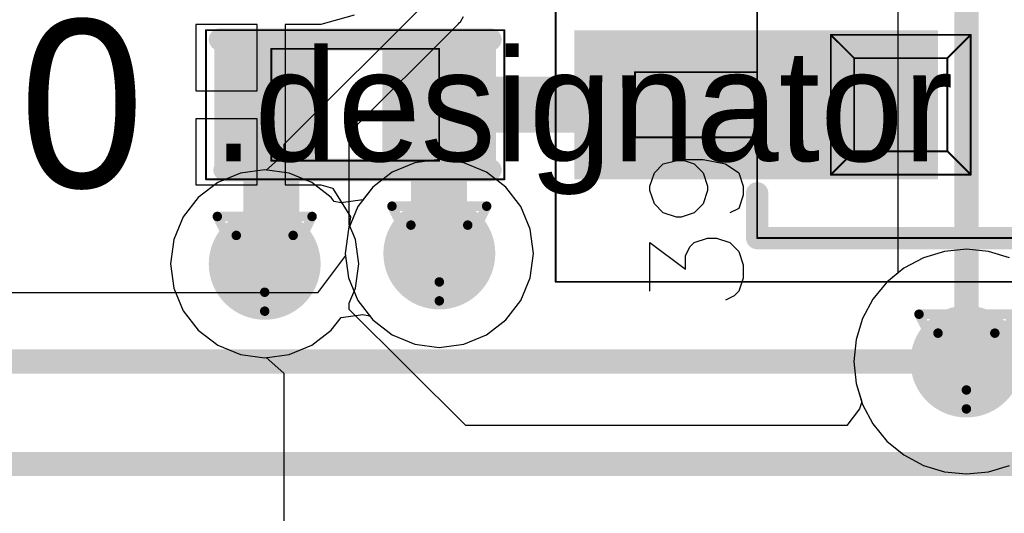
# Model space of a CAD drawing. Header units: millimetres. Extents: x 138 to 555, y 26 to 334.
# Tile 672 of 713: x 356.6 to 361.88, y 277.82 to 280.46. Entities that reach past the tile are written whole.
import ezdxf

# ---------------------------------------------------------------- set-up
doc = ezdxf.new("R2010")
doc.units = ezdxf.units.MM
for name, color, linetype in [('BottomLayer', 5, 'Continuous'), ('DrillDrawing', 1, 'Continuous'), ('Mechanical20', 56, 'Continuous'), ('Mechanical27', 56, 'Continuous'), ('MidLayer1', 16, 'Continuous'), ('MidLayer2', 76, 'Continuous'), ('MidLayer3', 90, 'Continuous'), ('MidLayer4', 156, 'Continuous'), ('MultiLayer', 9, 'Continuous'), ('TopLayer', 1, 'Continuous'), ('TopOverlay', 2, 'Continuous'), ('TopPaste', 8, 'Continuous'), ('TopSolder', 216, 'Continuous'), ('ViaHoleLayer', 16, 'Continuous')]:
    doc.layers.add(name, color=color, linetype=linetype)

# ---------------------------------------------------------------- blocks, each defined once
blk = doc.blocks.new('CON_SAMTEC_CLM_120_02_L_D_R__________C______503')
at = {"layer": 'Mechanical20', "const_width": 0.01}
for points in [[(-2.35, -10.45), (-2.35, 10.45)], [(-2.35, -10.45), (-1.3, -10.45)], [(-1.3, -10.45), (2.35, -10.45)]]:
    blk.add_lwpolyline(points, dxfattribs=at)
at = {"layer": 'Mechanical20', "const_width": 0.005}
for points in [[(-2.3525, -10.45, 1), (-2.3475, -10.45, 1)], [(-2.3525, -10.45, 1), (-2.3475, -10.45, 1)], [(-1.3025, -10.45, 1), (-1.2975, -10.45, 1)], [(-1.3025, -10.45, 1), (-1.2975, -10.45, 1)]]:
    blk.add_lwpolyline(points, format="xyb", close=True, dxfattribs=at)
at = {"layer": 'Mechanical27'}
for p, q in [((-1.8211, -9.8653), (-1.7735, -9.8177)), ((-1.7735, -9.8177), (-1.6783, -9.7939)), ((-1.6783, -9.7939), (-1.6069, -9.8177)), ((-1.6783, -9.7939), (-1.5593, -9.7939)), ((-1.6069, -9.8177), (-1.5593, -9.8653)), ((-1.5593, -9.7939), (-1.4402, -9.8177)), ((-1.4402, -9.8177), (-1.3688, -9.8653)), ((-1.8449, -9.9367), (-1.8211, -9.8653)), ((-1.5593, -9.8653), (-1.5355, -9.9367)), ((-1.3688, -9.8653), (-1.345, -9.9367)), ((-1.8449, -9.9605), (-1.8449, -9.9367)), ((-1.8211, -10.032), (-1.8449, -9.9605)), ((-1.5355, -9.9605), (-1.5593, -10.032)), ((-1.5355, -9.9367), (-1.5355, -9.9605)), ((-1.345, -9.9367), (-1.345, -9.9844)), ((-1.345, -9.9844), (-1.3688, -10.0558)), ((-1.7735, -10.0796), (-1.8211, -10.032)), ((-1.7021, -10.1034), (-1.7735, -10.0796)), ((-1.6069, -10.0796), (-1.6783, -10.1034)), ((-1.5593, -10.032), (-1.6069, -10.0796)), ((-1.3688, -10.0558), (-1.4164, -10.0796)), ((-1.6783, -10.1034), (-1.7021, -10.1034)), ((-1.8449, -10.5009), (-1.8449, -10.2391)), ((-1.8449, -10.2391), (-1.6545, -10.3819)), ((-1.6307, -10.2629), (-1.6069, -10.2391)), ((-1.6069, -10.2391), (-1.5355, -10.2153)), ((-1.5355, -10.2153), (-1.4879, -10.2153)), ((-1.4879, -10.2153), (-1.4164, -10.2391)), ((-1.4164, -10.2391), (-1.3688, -10.2867)), ((-1.6545, -10.3105), (-1.6307, -10.2629)), ((-1.3688, -10.2867), (-1.345, -10.3581)), ((-1.6545, -10.3819), (-1.6545, -10.3105)), ((-1.345, -10.3581), (-1.345, -10.4295)), ((-1.345, -10.4295), (-1.3688, -10.5009)), ((-1.3688, -10.5009), (-1.3926, -10.5247)), ((-1.3926, -10.5247), (-1.4402, -10.5485))]:
    blk.add_line(p, q, dxfattribs=at)
at = {"layer": 'Mechanical27', "const_width": 0.01}
for points in [[(-1.27, -10.215), (-1.27, 10.215)], [(-0.875, -9.125), (-0.75, -9.25)], [(-0.875, -9.125), (-0.125, -9.125)], [(-0.875, -9.875), (-0.875, -9.125)], [(-0.25, -9.25), (-0.125, -9.125)], [(-0.125, -9.875), (-0.125, -9.125)], [(-0.75, -9.75), (-0.75, -9.25)], [(-0.75, -9.25), (-0.25, -9.25)], [(-0.25, -9.75), (-0.25, -9.25)], [(-1.925, -9.675), (-1.925, -9.325)], [(-1.925, -9.325), (-1.27, -9.325)], [(-1.925, -9.675), (-1.27, -9.675)], [(-0.875, -9.875), (-0.75, -9.75)], [(-0.75, -9.75), (-0.25, -9.75)], [(-0.25, -9.75), (-0.125, -9.875)], [(-0.875, -9.875), (-0.125, -9.875)], [(-1.27, -10.215), (1.27, -10.215)]]:
    blk.add_lwpolyline(points, dxfattribs=at)
at = {"layer": 'Mechanical27', "const_width": 0.005}
for points in [[(-0.8775, -9.125, 1), (-0.8725, -9.125, 1)], [(-0.8775, -9.125, 1), (-0.8725, -9.125, 1)], [(-0.8775, -9.125, 1), (-0.8725, -9.125, 1)], [(-0.1275, -9.125, 1), (-0.1225, -9.125, 1)], [(-0.1275, -9.125, 1), (-0.1225, -9.125, 1)], [(-0.1275, -9.125, 1), (-0.1225, -9.125, 1)], [(-0.7525, -9.25, 1), (-0.7475, -9.25, 1)], [(-0.7525, -9.25, 1), (-0.7475, -9.25, 1)], [(-0.7525, -9.25, 1), (-0.7475, -9.25, 1)], [(-0.2525, -9.25, 1), (-0.2475, -9.25, 1)], [(-0.2525, -9.25, 1), (-0.2475, -9.25, 1)], [(-0.2525, -9.25, 1), (-0.2475, -9.25, 1)], [(-1.9275, -9.325, 1), (-1.9225, -9.325, 1)], [(-1.9275, -9.325, 1), (-1.9225, -9.325, 1)], [(-1.2725, -9.325, 1), (-1.2675, -9.325, 1)], [(-1.9275, -9.675, 1), (-1.9225, -9.675, 1)], [(-1.9275, -9.675, 1), (-1.9225, -9.675, 1)], [(-1.2725, -9.675, 1), (-1.2675, -9.675, 1)], [(-0.7525, -9.75, 1), (-0.7475, -9.75, 1)], [(-0.7525, -9.75, 1), (-0.7475, -9.75, 1)], [(-0.7525, -9.75, 1), (-0.7475, -9.75, 1)], [(-0.2525, -9.75, 1), (-0.2475, -9.75, 1)], [(-0.2525, -9.75, 1), (-0.2475, -9.75, 1)], [(-0.2525, -9.75, 1), (-0.2475, -9.75, 1)], [(-0.8775, -9.875, 1), (-0.8725, -9.875, 1)], [(-0.8775, -9.875, 1), (-0.8725, -9.875, 1)], [(-0.8775, -9.875, 1), (-0.8725, -9.875, 1)], [(-0.1275, -9.875, 1), (-0.1225, -9.875, 1)], [(-0.1275, -9.875, 1), (-0.1225, -9.875, 1)], [(-0.1275, -9.875, 1), (-0.1225, -9.875, 1)], [(-1.2725, -10.215, 1), (-1.2675, -10.215, 1)], [(-1.2725, -10.215, 1), (-1.2675, -10.215, 1)]]:
    blk.add_lwpolyline(points, format="xyb", close=True, dxfattribs=at)
at = {"layer": 'TopLayer'}
blk.add_solid([(-0.35, -9.15), (-2.2, -9.15), (-0.35, -9.85), (-2.2, -9.85)], dxfattribs=at)
at = {"layer": 'TopOverlay', "const_width": 0.12}
for points in [[(-1.27, -10.215), (-1.27, -9.975)], [(-1.27, -10.215), (1.27, -10.215)]]:
    blk.add_lwpolyline(points, dxfattribs=at)
at = {"layer": 'TopOverlay', "const_width": 0.06}
for points in [[(-1.3, -9.975, 1), (-1.24, -9.975, 1)], [(-1.3, -10.215, 1), (-1.24, -10.215, 1)], [(-1.3, -10.215, 1), (-1.24, -10.215, 1)]]:
    blk.add_lwpolyline(points, format="xyb", close=True, dxfattribs=at)
at = {"layer": 'TopPaste'}
blk.add_solid([(-0.35, -9.15), (-2.2, -9.15), (-0.35, -9.85), (-2.2, -9.85)], dxfattribs=at)
at = {"layer": 'TopSolder'}
blk.add_solid([(-0.3, -9.1), (-2.25, -9.1), (-0.3, -9.9), (-2.25, -9.9)], dxfattribs=at)
blk = doc.blocks.new('C0402_873')
at = {"layer": 'Mechanical20', "const_width": 0.01}
for points in [[(0.8, 0.4), (-0.8, 0.4)], [(-0.8, 0.4), (-0.8, -0.4)], [(0.8, 0.4), (0.8, -0.4)], [(0.8, -0.4), (-0.8, -0.4)]]:
    blk.add_lwpolyline(points, dxfattribs=at)
at = {"layer": 'Mechanical20', "const_width": 0.005}
for points in [[(-0.8025, 0.4, 1), (-0.7975, 0.4, 1)], [(-0.8025, 0.4, 1), (-0.7975, 0.4, 1)], [(0.7975, 0.4, 1), (0.8025, 0.4, 1)], [(0.7975, 0.4, 1), (0.8025, 0.4, 1)], [(-0.8025, -0.4, 1), (-0.7975, -0.4, 1)], [(-0.8025, -0.4, 1), (-0.7975, -0.4, 1)], [(0.7975, -0.4, 1), (0.8025, -0.4, 1)], [(0.7975, -0.4, 1), (0.8025, -0.4, 1)]]:
    blk.add_lwpolyline(points, format="xyb", close=True, dxfattribs=at)
at = {"layer": 'Mechanical27', "const_width": 0.01}
for points in [[(0.45, 0.3), (-0.45, 0.3)], [(-0.45, 0.3), (-0.45, -0.3)], [(0.45, 0.3), (0.45, -0.3)], [(0.45, -0.3), (-0.45, -0.3)]]:
    blk.add_lwpolyline(points, dxfattribs=at)
at = {"layer": 'Mechanical27', "const_width": 0.005}
for points in [[(-0.4525, 0.3, 1), (-0.4475, 0.3, 1)], [(-0.4525, 0.3, 1), (-0.4475, 0.3, 1)], [(0.4475, 0.3, 1), (0.4525, 0.3, 1)], [(0.4475, 0.3, 1), (0.4525, 0.3, 1)], [(-0.4525, -0.3, 1), (-0.4475, -0.3, 1)], [(-0.4525, -0.3, 1), (-0.4475, -0.3, 1)], [(0.4475, -0.3, 1), (0.4525, -0.3, 1)], [(0.4475, -0.3, 1), (0.4525, -0.3, 1)]]:
    blk.add_lwpolyline(points, format="xyb", close=True, dxfattribs=at)
at = {"layer": 'TopLayer'}
for points in [[(-0.195, -0.28), (-0.195, 0.28), (-0.705, -0.28), (-0.705, 0.28)], [(0.705, -0.28), (0.705, 0.28), (0.195, -0.28), (0.195, 0.28)]]:
    blk.add_solid(points, dxfattribs=at)
at = {"layer": 'TopOverlay', "const_width": 0.12}
for points in [[(0.7, 0.35), (-0.725, 0.35)], [(0.725, -0.35), (-0.725, -0.35)]]:
    blk.add_lwpolyline(points, dxfattribs=at)
at = {"layer": 'TopOverlay', "const_width": 0.06}
for points in [[(-0.755, 0.35, 1), (-0.695, 0.35, 1)], [(0.67, 0.35, 1), (0.73, 0.35, 1)], [(-0.755, -0.35, 1), (-0.695, -0.35, 1)], [(0.695, -0.35, 1), (0.755, -0.35, 1)]]:
    blk.add_lwpolyline(points, format="xyb", close=True, dxfattribs=at)
at = {"layer": 'TopPaste'}
for points in [[(-0.195, -0.28), (-0.195, 0.28), (-0.705, -0.28), (-0.705, 0.28)], [(0.705, -0.28), (0.705, 0.28), (0.195, -0.28), (0.195, 0.28)]]:
    blk.add_solid(points, dxfattribs=at)
at = {"layer": 'TopSolder'}
for points in [[(-0.145, -0.33), (-0.145, 0.33), (-0.755, -0.33), (-0.755, 0.33)], [(0.755, -0.33), (0.755, 0.33), (0.145, -0.33), (0.145, 0.33)]]:
    blk.add_solid(points, dxfattribs=at)

msp = doc.modelspace()

# ---------------------------------------------------------------- linework, layer by layer
at = {"layer": 'BottomLayer'}
for p, q in [((361.3041, 283.6092), (361.3041, 279.1038)), ((358.716, 279.6965), (358.5943, 279.6461)), ((358.8465, 279.7136), (358.716, 279.6965)), ((358.977, 279.6965), (358.8465, 279.7136)), ((359.0986, 279.6461), (358.977, 279.6965)), ((358.5943, 279.6461), (358.4899, 279.5659)), ((359.2031, 279.5659), (359.0986, 279.6461)), ((358.4899, 279.5659), (358.4097, 279.4615)), ((359.2832, 279.4615), (359.2031, 279.5659)), ((358.4097, 279.4615), (358.3593, 279.3399)), ((359.3336, 279.3399), (359.2832, 279.4615)), ((358.3593, 279.3399), (358.3422, 279.2093)), ((359.3508, 279.2093), (359.3336, 279.3399)), ((358.3422, 279.2093), (358.3593, 279.0788)), ((359.3336, 279.0788), (359.3508, 279.2093)), ((361.3041, 279.1038), (361.2459, 279.056)), ((358.3593, 279.0788), (358.4097, 278.9572)), ((359.2832, 278.9572), (359.3336, 279.0788)), ((361.2459, 279.056), (361.1709, 278.9647)), ((358.4097, 278.9572), (358.4899, 278.8527)), ((359.2031, 278.8527), (359.2832, 278.9572)), ((361.1709, 278.9647), (361.1152, 278.8604)), ((358.4899, 278.8527), (358.5943, 278.7726)), ((359.0986, 278.7726), (359.2031, 278.8527)), ((361.1152, 278.8604), (361.0809, 278.7473)), ((358.5943, 278.7726), (358.716, 278.7222)), ((358.977, 278.7222), (359.0986, 278.7726)), ((358.716, 278.7222), (358.8465, 278.705)), ((358.8465, 278.705), (358.977, 278.7222)), ((361.0809, 278.7473), (361.0693, 278.6297)), ((361.0693, 278.6297), (361.0809, 278.5121)), ((361.0809, 278.5121), (361.1152, 278.399)), ((361.1152, 278.399), (361.1709, 278.2948)), ((361.1709, 278.2948), (361.2459, 278.2034)), ((361.2459, 278.2034), (361.3373, 278.1284)), ((361.3373, 278.1284), (361.4415, 278.0727)), ((361.4415, 278.0727), (361.5546, 278.0384)), ((361.5546, 278.0384), (361.6722, 278.0268)), ((361.6722, 278.0268), (361.7898, 278.0384)), ((361.7898, 278.0384), (361.9029, 278.0727))]:
    msp.add_line(p, q, dxfattribs=at)
at = {"layer": 'BottomLayer', "const_width": 0.13}
msp.add_lwpolyline([(361.6722, 278.6297), (361.6722, 283.6092)], dxfattribs=at)
at = {"layer": 'BottomLayer'}
for points, const_width in [([(358.6965, 279.2093, 1), (358.9965, 279.2093, 1)], 0.3), ([(357.7604, 279.154, 1), (358.0604, 279.154, 1)], 0.3), ([(361.5222, 278.6297, 1), (361.8222, 278.6297, 1)], 0.3), ([(361.6397, 278.6297, 1), (361.7047, 278.6297, 1)], 0.065)]:
    msp.add_lwpolyline(points, format="xyb", close=True, dxfattribs=dict(at, const_width=const_width))
at = {"layer": 'DrillDrawing', "const_width": 0.0508}
for points in [[(358.5925, 279.4633), (359.1005, 279.4633)], [(358.5925, 279.4633), (358.8465, 278.9553)], [(358.8465, 278.9553), (359.1005, 279.4633)], [(357.6564, 279.408), (358.1644, 279.408)], [(357.6564, 279.408), (357.9104, 278.9)], [(357.9104, 278.9), (358.1644, 279.408)], [(358.6941, 279.3617), (358.9989, 279.3617)], [(358.6941, 279.3617), (358.8465, 279.0569)], [(358.8465, 279.0569), (358.9989, 279.3617)], [(357.758, 279.3064), (358.0628, 279.3064)], [(357.758, 279.3064), (357.9104, 279.0016)], [(357.9104, 279.0016), (358.0628, 279.3064)], [(361.4182, 278.8837), (361.9262, 278.8837)], [(361.4182, 278.8837), (361.6722, 278.3757)], [(361.6722, 278.3757), (361.9262, 278.8837)], [(361.5198, 278.7821), (361.8246, 278.7821)], [(361.5198, 278.7821), (361.6722, 278.4773)], [(361.6722, 278.4773), (361.8246, 278.7821)]]:
    msp.add_lwpolyline(points, dxfattribs=at)
at = {"layer": 'DrillDrawing', "const_width": 0.0254}
for points in [[(358.5798, 279.4633, 1), (358.6052, 279.4633, 1)], [(358.5798, 279.4633, 1), (358.6052, 279.4633, 1)], [(359.0878, 279.4633, 1), (359.1132, 279.4633, 1)], [(359.0878, 279.4633, 1), (359.1132, 279.4633, 1)], [(357.6437, 279.408, 1), (357.6691, 279.408, 1)], [(357.6437, 279.408, 1), (357.6691, 279.408, 1)], [(358.1517, 279.408, 1), (358.1771, 279.408, 1)], [(358.1517, 279.408, 1), (358.1771, 279.408, 1)], [(358.6814, 279.3617, 1), (358.7068, 279.3617, 1)], [(358.6814, 279.3617, 1), (358.7068, 279.3617, 1)], [(358.9862, 279.3617, 1), (359.0116, 279.3617, 1)], [(358.9862, 279.3617, 1), (359.0116, 279.3617, 1)], [(357.7453, 279.3064, 1), (357.7707, 279.3064, 1)], [(357.7453, 279.3064, 1), (357.7707, 279.3064, 1)], [(358.0501, 279.3064, 1), (358.0755, 279.3064, 1)], [(358.0501, 279.3064, 1), (358.0755, 279.3064, 1)], [(358.8338, 279.0569, 1), (358.8592, 279.0569, 1)], [(358.8338, 279.0569, 1), (358.8592, 279.0569, 1)], [(357.8977, 279.0016, 1), (357.9231, 279.0016, 1)], [(357.8977, 279.0016, 1), (357.9231, 279.0016, 1)], [(358.8338, 278.9553, 1), (358.8592, 278.9553, 1)], [(358.8338, 278.9553, 1), (358.8592, 278.9553, 1)], [(357.8977, 278.9, 1), (357.9231, 278.9, 1)], [(357.8977, 278.9, 1), (357.9231, 278.9, 1)], [(361.4055, 278.8837, 1), (361.4309, 278.8837, 1)], [(361.4055, 278.8837, 1), (361.4309, 278.8837, 1)], [(361.5071, 278.7821, 1), (361.5325, 278.7821, 1)], [(361.5071, 278.7821, 1), (361.5325, 278.7821, 1)], [(361.8119, 278.7821, 1), (361.8373, 278.7821, 1)], [(361.8119, 278.7821, 1), (361.8373, 278.7821, 1)], [(361.6595, 278.4773, 1), (361.6849, 278.4773, 1)], [(361.6595, 278.4773, 1), (361.6849, 278.4773, 1)], [(361.6595, 278.3757, 1), (361.6849, 278.3757, 1)], [(361.6595, 278.3757, 1), (361.6849, 278.3757, 1)]]:
    msp.add_lwpolyline(points, format="xyb", close=True, dxfattribs=at)
at = {"layer": 'MidLayer1'}
for p, q in [((358.8059, 280.5865), (358.0128, 279.7934)), ((358.9592, 280.452), (358.9758, 280.4808)), ((358.3639, 279.8561), (358.9501, 280.4423)), ((358.9501, 280.4423), (358.9538, 280.4479)), ((358.9538, 280.4479), (358.9592, 280.452)), ((358.3639, 279.3656), (358.3639, 279.8561)), ((358.0128, 279.7934), (358.0128, 279.7411)), ((358.0128, 279.7411), (357.9173, 279.6574)), ((357.7798, 279.6411), (357.6582, 279.5907)), ((357.9104, 279.6583), (357.7798, 279.6411)), ((357.9173, 279.6574), (357.9104, 279.6583)), ((357.6582, 279.5907), (357.5538, 279.5106)), ((357.5538, 279.5106), (357.4736, 279.4061)), ((357.4736, 279.4061), (357.4232, 279.2845)), ((358.3975, 279.2845), (358.3639, 279.3656)), ((357.4232, 279.2845), (357.406, 279.154)), ((358.4147, 279.154), (358.3975, 279.2845)), ((361.4415, 279.1867), (361.3373, 279.131)), ((361.5546, 279.221), (361.4415, 279.1867)), ((361.6722, 279.2326), (361.5546, 279.221)), ((361.7898, 279.221), (361.6722, 279.2326)), ((361.9029, 279.1867), (361.7898, 279.221)), ((357.406, 279.154), (357.4232, 279.0235)), ((358.3975, 279.0235), (358.4147, 279.154)), ((361.3373, 279.131), (361.2459, 279.056)), ((361.2459, 279.056), (361.1709, 278.9647)), ((357.4232, 279.0235), (357.4736, 278.9018)), ((358.3639, 278.9423), (358.3975, 279.0235)), ((358.3639, 278.9097), (358.3639, 278.9423)), ((361.1709, 278.9647), (361.1152, 278.8604)), ((357.4736, 278.9018), (357.5538, 278.7974)), ((358.9878, 278.2858), (358.3639, 278.9097)), ((361.1152, 278.8604), (361.0809, 278.7473)), ((357.5538, 278.7974), (357.6582, 278.7172)), ((357.6582, 278.7172), (357.7798, 278.6669)), ((361.0809, 278.7473), (361.0693, 278.6297)), ((357.7798, 278.6669), (357.9104, 278.6497)), ((357.9104, 278.6497), (357.9173, 278.6506)), ((357.9173, 278.6506), (358.0128, 278.5668)), ((361.0693, 278.6297), (361.0809, 278.5121)), ((358.0128, 278.5668), (358.0128, 272.5024)), ((361.0809, 278.5121), (361.111, 278.4128)), ((361.111, 278.4128), (361.0985, 278.3763)), ((361.0985, 278.3763), (361.0317, 278.2858)), ((361.0317, 278.2858), (358.9878, 278.2858))]:
    msp.add_line(p, q, dxfattribs=at)
at = {"layer": 'MidLayer1', "const_width": 0.3}
for points in [[(358.6965, 279.2093, 1), (358.9965, 279.2093, 1)], [(357.7604, 279.154, 1), (358.0604, 279.154, 1)], [(361.5222, 278.6297, 1), (361.8222, 278.6297, 1)]]:
    msp.add_lwpolyline(points, format="xyb", close=True, dxfattribs=at)
at = {"layer": 'MidLayer2'}
for p, q in [((358.716, 279.6965), (358.5943, 279.6461)), ((358.8465, 279.7136), (358.716, 279.6965)), ((358.977, 279.6965), (358.8465, 279.7136)), ((359.0986, 279.6461), (358.977, 279.6965)), ((358.5943, 279.6461), (358.4899, 279.5659)), ((359.2031, 279.5659), (359.0986, 279.6461)), ((358.4899, 279.5659), (358.4097, 279.4615)), ((359.2832, 279.4615), (359.2031, 279.5659)), ((358.4097, 279.4615), (358.3593, 279.3399)), ((359.3336, 279.3399), (359.2832, 279.4615)), ((358.3593, 279.3399), (358.3422, 279.2093)), ((359.3508, 279.2093), (359.3336, 279.3399)), ((358.3422, 279.2093), (358.3593, 279.0788)), ((359.3336, 279.0788), (359.3508, 279.2093)), ((361.4415, 279.1867), (361.3373, 279.131)), ((361.5546, 279.221), (361.4415, 279.1867)), ((361.6722, 279.2326), (361.5546, 279.221)), ((361.7898, 279.221), (361.6722, 279.2326)), ((361.9029, 279.1867), (361.7898, 279.221)), ((361.3373, 279.131), (361.2459, 279.056)), ((358.3593, 279.0788), (358.4097, 278.9572)), ((359.2832, 278.9572), (359.3336, 279.0788)), ((361.2459, 279.056), (361.1709, 278.9647)), ((358.4097, 278.9572), (358.4899, 278.8527)), ((359.2031, 278.8527), (359.2832, 278.9572)), ((361.1709, 278.9647), (361.1152, 278.8604)), ((358.4899, 278.8527), (358.5943, 278.7726)), ((359.0986, 278.7726), (359.2031, 278.8527)), ((361.1152, 278.8604), (361.0809, 278.7473)), ((358.5943, 278.7726), (358.716, 278.7222)), ((358.977, 278.7222), (359.0986, 278.7726)), ((358.716, 278.7222), (358.8465, 278.705)), ((358.8465, 278.705), (358.977, 278.7222)), ((361.0809, 278.7473), (361.0693, 278.6297)), ((361.0693, 278.6297), (361.0809, 278.5121)), ((361.0809, 278.5121), (361.1152, 278.399)), ((361.1152, 278.399), (361.1709, 278.2948)), ((361.1709, 278.2948), (361.2459, 278.2034)), ((361.2459, 278.2034), (361.3373, 278.1284)), ((361.3373, 278.1284), (361.4415, 278.0727)), ((361.4415, 278.0727), (361.5546, 278.0384)), ((361.5546, 278.0384), (361.6722, 278.0268)), ((361.6722, 278.0268), (361.7898, 278.0384)), ((361.7898, 278.0384), (361.9029, 278.0727))]:
    msp.add_line(p, q, dxfattribs=at)
at = {"layer": 'MidLayer2', "const_width": 0.3}
for points in [[(358.6965, 279.2093, 1), (358.9965, 279.2093, 1)], [(357.7604, 279.154, 1), (358.0604, 279.154, 1)], [(361.5222, 278.6297, 1), (361.8222, 278.6297, 1)]]:
    msp.add_lwpolyline(points, format="xyb", close=True, dxfattribs=at)
at = {"layer": 'MidLayer3'}
for p, q in [((358.716, 279.6965), (358.5943, 279.6461)), ((358.8465, 279.7136), (358.716, 279.6965)), ((358.977, 279.6965), (358.8465, 279.7136)), ((359.0986, 279.6461), (358.977, 279.6965)), ((358.5943, 279.6461), (358.4899, 279.5659)), ((359.2031, 279.5659), (359.0986, 279.6461)), ((358.4899, 279.5659), (358.4097, 279.4615)), ((359.2832, 279.4615), (359.2031, 279.5659)), ((358.4097, 279.4615), (358.3593, 279.3399)), ((359.3336, 279.3399), (359.2832, 279.4615)), ((358.3593, 279.3399), (358.3422, 279.2093)), ((359.3508, 279.2093), (359.3336, 279.3399)), ((358.3422, 279.2093), (358.3593, 279.0788)), ((359.3336, 279.0788), (359.3508, 279.2093)), ((361.4415, 279.1867), (361.3373, 279.131)), ((361.5546, 279.221), (361.4415, 279.1867)), ((361.6722, 279.2326), (361.5546, 279.221)), ((361.7898, 279.221), (361.6722, 279.2326)), ((361.9029, 279.1867), (361.7898, 279.221)), ((361.3373, 279.131), (361.2459, 279.056)), ((358.3593, 279.0788), (358.4097, 278.9572)), ((359.2832, 278.9572), (359.3336, 279.0788)), ((361.2459, 279.056), (361.1709, 278.9647)), ((358.4097, 278.9572), (358.4899, 278.8527)), ((359.2031, 278.8527), (359.2832, 278.9572)), ((361.1709, 278.9647), (361.1152, 278.8604)), ((358.4899, 278.8527), (358.5943, 278.7726)), ((359.0986, 278.7726), (359.2031, 278.8527)), ((361.1152, 278.8604), (361.0809, 278.7473)), ((358.5943, 278.7726), (358.716, 278.7222)), ((358.977, 278.7222), (359.0986, 278.7726)), ((358.716, 278.7222), (358.8465, 278.705)), ((358.8465, 278.705), (358.977, 278.7222)), ((361.0809, 278.7473), (361.0693, 278.6297)), ((361.0693, 278.6297), (361.0809, 278.5121)), ((361.0809, 278.5121), (361.1152, 278.399)), ((361.1152, 278.399), (361.1709, 278.2948)), ((361.1709, 278.2948), (361.2459, 278.2034)), ((361.2459, 278.2034), (361.3373, 278.1284)), ((361.3373, 278.1284), (361.4415, 278.0727)), ((361.4415, 278.0727), (361.5546, 278.0384)), ((361.5546, 278.0384), (361.6722, 278.0268)), ((361.6722, 278.0268), (361.7898, 278.0384)), ((361.7898, 278.0384), (361.9029, 278.0727))]:
    msp.add_line(p, q, dxfattribs=at)
at = {"layer": 'MidLayer3', "const_width": 0.3}
for points in [[(358.6965, 279.2093, 1), (358.9965, 279.2093, 1)], [(357.7604, 279.154, 1), (358.0604, 279.154, 1)], [(361.5222, 278.6297, 1), (361.8222, 278.6297, 1)]]:
    msp.add_lwpolyline(points, format="xyb", close=True, dxfattribs=at)
at = {"layer": 'MidLayer4'}
for p, q in [((358.716, 279.6965), (358.5943, 279.6461)), ((358.8465, 279.7136), (358.716, 279.6965)), ((358.977, 279.6965), (358.8465, 279.7136)), ((359.0986, 279.6461), (358.977, 279.6965)), ((357.7798, 279.6411), (357.6582, 279.5907)), ((357.9104, 279.6583), (357.7798, 279.6411)), ((358.0409, 279.6411), (357.9104, 279.6583)), ((358.1625, 279.5907), (358.0409, 279.6411)), ((358.5943, 279.6461), (358.4899, 279.5659)), ((359.2031, 279.5659), (359.0986, 279.6461)), ((357.6582, 279.5907), (357.5538, 279.5106)), ((358.267, 279.5106), (358.1625, 279.5907)), ((358.4899, 279.5659), (358.4372, 279.4973)), ((359.2832, 279.4615), (359.2031, 279.5659)), ((357.5538, 279.5106), (357.4736, 279.4061)), ((358.2836, 279.4889), (358.267, 279.5106)), ((358.3196, 279.4811), (358.2836, 279.4889)), ((358.4372, 279.4973), (358.3196, 279.4811)), ((359.3336, 279.3399), (359.2832, 279.4615)), ((357.4736, 279.4061), (357.4232, 279.2845)), ((359.3508, 279.2093), (359.3336, 279.3399)), ((357.4232, 279.2845), (357.406, 279.154)), ((359.3336, 279.0788), (359.3508, 279.2093)), ((361.4415, 279.1867), (361.3373, 279.131)), ((361.5546, 279.221), (361.4415, 279.1867)), ((361.6722, 279.2326), (361.5546, 279.221)), ((361.7898, 279.221), (361.6722, 279.2326)), ((361.9029, 279.1867), (361.7898, 279.221)), ((357.406, 279.154), (357.4232, 279.0235)), ((361.3373, 279.131), (361.2459, 279.056)), ((359.2832, 278.9572), (359.3336, 279.0788)), ((361.2459, 279.056), (361.1709, 278.9647)), ((357.4232, 279.0235), (357.4736, 278.9018)), ((359.2031, 278.8527), (359.2832, 278.9572)), ((361.1709, 278.9647), (361.1152, 278.8604)), ((357.4736, 278.9018), (357.5538, 278.7974)), ((358.3196, 278.866), (358.4372, 278.8823)), ((358.4372, 278.8823), (358.4732, 278.8744)), ((358.4732, 278.8744), (358.4899, 278.8527)), ((358.267, 278.7974), (358.3196, 278.866)), ((358.4899, 278.8527), (358.5943, 278.7726)), ((359.0986, 278.7726), (359.2031, 278.8527)), ((361.1152, 278.8604), (361.0809, 278.7473)), ((357.5538, 278.7974), (357.6582, 278.7172)), ((358.1625, 278.7172), (358.267, 278.7974)), ((358.5943, 278.7726), (358.716, 278.7222)), ((358.977, 278.7222), (359.0986, 278.7726)), ((357.6582, 278.7172), (357.7798, 278.6669)), ((358.0409, 278.6669), (358.1625, 278.7172)), ((358.716, 278.7222), (358.8465, 278.705)), ((358.8465, 278.705), (358.977, 278.7222)), ((361.0809, 278.7473), (361.0693, 278.6297)), ((357.7798, 278.6669), (357.9104, 278.6497)), ((357.9104, 278.6497), (358.0409, 278.6669)), ((361.0693, 278.6297), (361.0809, 278.5121)), ((361.0809, 278.5121), (361.1152, 278.399)), ((361.1152, 278.399), (361.1709, 278.2948)), ((361.1709, 278.2948), (361.2459, 278.2034)), ((361.2459, 278.2034), (361.3373, 278.1284)), ((361.3373, 278.1284), (361.4415, 278.0727)), ((361.4415, 278.0727), (361.5546, 278.0384)), ((361.5546, 278.0384), (361.6722, 278.0268)), ((361.6722, 278.0268), (361.7898, 278.0384)), ((361.7898, 278.0384), (361.9029, 278.0727))]:
    msp.add_line(p, q, dxfattribs=at)
at = {"layer": 'MidLayer4', "const_width": 0.3}
for points in [[(358.6965, 279.2093, 1), (358.9965, 279.2093, 1)], [(357.7604, 279.154, 1), (358.0604, 279.154, 1)], [(361.5222, 278.6297, 1), (361.8222, 278.6297, 1)]]:
    msp.add_lwpolyline(points, format="xyb", close=True, dxfattribs=at)
at = {"layer": 'MultiLayer', "const_width": 0.3}
for points in [[(358.6965, 279.2093, 1), (358.9965, 279.2093, 1)], [(357.7604, 279.154, 1), (358.0604, 279.154, 1)], [(361.5222, 278.6297, 1), (361.8222, 278.6297, 1)]]:
    msp.add_lwpolyline(points, format="xyb", close=True, dxfattribs=at)
at = {"layer": 'TopLayer'}
for p, q in [((358.3905, 280.4874), (358.2112, 280.4374)), ((357.8705, 280.4374), (357.5405, 280.4374)), ((357.5405, 280.4374), (357.5405, 280.0824)), ((357.8705, 280.0824), (357.8705, 280.4374)), ((358.2112, 280.4374), (358.0205, 280.4374)), ((358.0205, 280.4374), (358.0205, 280.0074)), ((357.5405, 280.0824), (357.8705, 280.0824)), ((358.0205, 280.0074), (358.0205, 279.5774)), ((357.8705, 279.9324), (357.5405, 279.9324)), ((357.5405, 279.9324), (357.5405, 279.5774)), ((357.8705, 279.5774), (357.8705, 279.9324)), ((357.5405, 279.5774), (357.8705, 279.5774)), ((358.0205, 279.5774), (358.2112, 279.5774)), ((358.2112, 279.5774), (358.2735, 279.56)), ((358.2735, 279.56), (358.2762, 279.558)), ((358.2762, 279.558), (358.3703, 279.4053)), ((358.3703, 279.4053), (358.3595, 279.3402)), ((358.3593, 279.3399), (358.3422, 279.2093)), ((358.3595, 279.3402), (358.3593, 279.3399)), ((358.3437, 279.1979), (358.1927, 278.9979)), ((358.3422, 279.2093), (358.3437, 279.1979)), ((358.1927, 278.9979), (354.8106, 278.9979))]:
    msp.add_line(p, q, dxfattribs=at)
for points, const_width in [([(357.9455, 279.1891), (357.9455, 280.0074)], 0.3), ([(358.8455, 280.0074), (360.5455, 280.0074)], 0.3), ([(358.8455, 279.2103), (358.8455, 280.0074)], 0.3), ([(358.8455, 279.2103), (358.8465, 279.2093)], 0.3), ([(357.9104, 279.154), (357.9455, 279.1891)], 0.3), ([(351.1784, 278.6297), (361.6722, 278.6297)], 0.13), ([(351.2908, 278.0799), (365.0186, 278.0799)], 0.13)]:
    msp.add_lwpolyline(points, dxfattribs=dict(at, const_width=const_width))
for points, const_width in [([(357.8705, 280.0074, 1), (358.0205, 280.0074, 1)], 0.15), ([(358.7705, 280.0074, 1), (358.9205, 280.0074, 1)], 0.15), ([(358.7705, 280.0074, 1), (358.9205, 280.0074, 1)], 0.15), ([(360.4705, 280.0074, 1), (360.6204, 280.0074, 1)], 0.15), ([(358.6965, 279.2093, 1), (358.9965, 279.2093, 1)], 0.3), ([(357.7604, 279.154, 1), (358.0604, 279.154, 1)], 0.3), ([(358.7705, 279.2103, 1), (358.9205, 279.2103, 1)], 0.15), ([(358.7705, 279.2103, 1), (358.9205, 279.2103, 1)], 0.15), ([(358.7715, 279.2093, 1), (358.9215, 279.2093, 1)], 0.15), ([(357.8354, 279.154, 1), (357.9854, 279.154, 1)], 0.15), ([(357.8705, 279.1891, 1), (358.0205, 279.1891, 1)], 0.15), ([(357.8705, 279.1891, 1), (358.0205, 279.1891, 1)], 0.15), ([(361.5222, 278.6297, 1), (361.8222, 278.6297, 1)], 0.3), ([(361.6397, 278.6297, 1), (361.7047, 278.6297, 1)], 0.065)]:
    msp.add_lwpolyline(points, format="xyb", close=True, dxfattribs=dict(at, const_width=const_width))
at = {"layer": 'ViaHoleLayer', "const_width": 0.15}
for points in [[(358.7715, 279.2093, 1), (358.9215, 279.2093, 1)], [(357.8354, 279.154, 1), (357.9854, 279.154, 1)], [(361.5972, 278.6297, 1), (361.7472, 278.6297, 1)]]:
    msp.add_lwpolyline(points, format="xyb", close=True, dxfattribs=at)

# ---------------------------------------------------------------- block references
for name, p, rotation in [('CON_SAMTEC_CLM_120_02_L_D_R__________C______503', (361.8205, 289.5074), 360), ('C0402_873', (358.3955, 280.0074), 180)]:
    msp.add_blockref(name, p, dxfattribs=dict(rotation=rotation))

# ---------------------------------------------------------------- texts
at = {"layer": 'Mechanical27'}
msp.add_text('.designator', height=0.599999, dxfattribs=at).set_placement((357.632, 279.7048))
at = {"layer": 'TopOverlay'}
msp.add_text('C30', height=0.9, dxfattribs=at).set_placement((355.0572, 279.5636))

doc.saveas('drawing.dxf')
